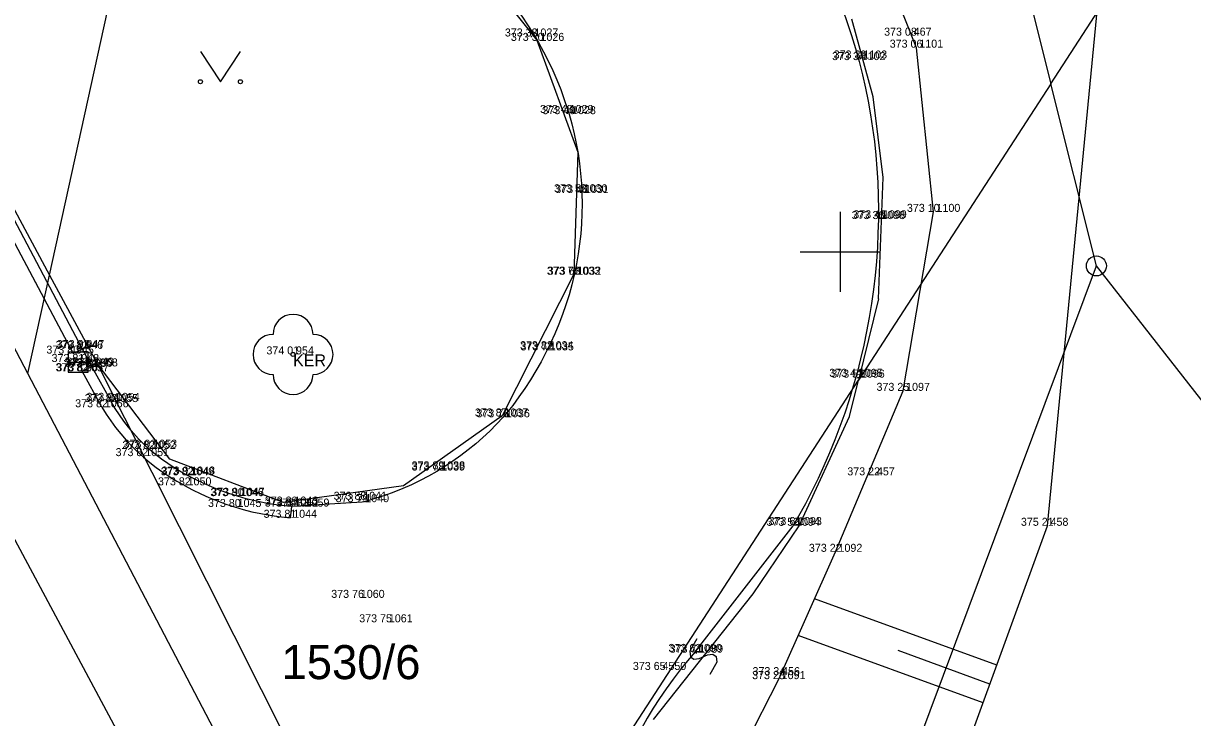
# Model space of a CAD drawing. Extents: x -601196 to -600262, y -1082523 to -1081922.
# Drawn here: x -600520.42 to -600491.19, y -1082211.63 to -1082194.29 of the extents above; entities that cross this region are included whole.
import ezdxf

# ---------------------------------------------------------------- set-up
doc = ezdxf.new("R2010")
doc.units = 0
for name, color, linetype in [('Vrstva 1', 7, 'Continuous'), ('Vrstva 10', 7, 'Continuous'), ('Vrstva 11', 7, 'Continuous'), ('Vrstva 14', 7, 'Continuous'), ('Vrstva 2', 7, 'Continuous'), ('Vrstva 20', 7, 'Continuous'), ('Vrstva 22', 7, 'Continuous'), ('Vrstva 25', 7, 'Continuous'), ('Vrstva 27', 7, 'Continuous'), ('Vrstva 3', 7, 'Continuous'), ('Vrstva 36', 7, 'Continuous'), ('Vrstva 47', 7, 'Continuous'), ('Vrstva 61', 7, 'Continuous'), ('Vrstva 63', 7, 'Continuous')]:
    doc.layers.add(name, color=color, linetype=linetype)

msp = doc.modelspace()

# ---------------------------------------------------------------- linework, layer by layer
at = {"layer": 'Vrstva 1'}
for p, q in [((-600507.72, -1082194.62), (-600507.72, -1082194.62)), ((-600507.57, -1082194.73), (-600507.57, -1082194.73)), ((-600498.24, -1082194.6), (-600498.24, -1082194.6)), ((-600498.1, -1082194.9), (-600498.1, -1082194.9)), ((-600499.54, -1082195.21), (-600499.54, -1082195.21)), ((-600499.5, -1082195.17), (-600499.5, -1082195.17)), ((-600506.84, -1082196.53), (-600506.84, -1082196.53)), ((-600506.78, -1082196.56), (-600506.78, -1082196.56)), ((-600506.49, -1082198.51), (-600506.49, -1082198.51)), ((-600506.46, -1082198.53), (-600506.46, -1082198.53)), ((-600497.67, -1082199), (-600497.67, -1082199)), ((-600499.05, -1082199.18), (-600499.05, -1082199.18)), ((-600499.01, -1082199.16), (-600499.01, -1082199.16)), ((-600506.67, -1082200.57), (-600506.67, -1082200.57)), ((-600506.65, -1082200.57), (-600506.65, -1082200.57)), ((-600519.18, -1082202.54), (-600519.18, -1082202.54)), ((-600518.95, -1082202.42), (-600518.95, -1082202.42)), ((-600518.92, -1082202.4), (-600518.92, -1082202.4)), ((-600513.68, -1082202.56), (-600513.68, -1082202.56)), ((-600507.34, -1082202.43), (-600507.34, -1082202.43)), ((-600507.33, -1082202.46), (-600507.33, -1082202.46)), ((-600519.05, -1082202.75), (-600519.05, -1082202.75)), ((-600518.73, -1082202.86), (-600518.73, -1082202.86)), ((-600518.71, -1082202.87), (-600518.71, -1082202.87)), ((-600518.68, -1082202.84), (-600518.68, -1082202.84)), ((-600518.95, -1082202.98), (-600518.95, -1082202.98)), ((-600518.93, -1082202.98), (-600518.93, -1082202.98)), ((-600499.61, -1082203.12), (-600499.61, -1082203.12)), ((-600499.56, -1082203.14), (-600499.56, -1082203.14)), ((-600498.43, -1082203.47), (-600498.43, -1082203.47)), ((-600518.22, -1082203.75), (-600518.22, -1082203.75)), ((-600518.18, -1082203.72), (-600518.18, -1082203.72)), ((-600518.46, -1082203.88), (-600518.46, -1082203.88)), ((-600508.47, -1082204.11), (-600508.47, -1082204.11)), ((-600508.43, -1082204.13), (-600508.43, -1082204.13)), ((-600517.28, -1082204.92), (-600517.28, -1082204.92)), ((-600517.25, -1082204.89), (-600517.25, -1082204.89)), ((-600517.45, -1082205.1), (-600517.45, -1082205.1)), ((-600510.05, -1082205.43), (-600510.05, -1082205.43)), ((-600510.05, -1082205.46), (-600510.05, -1082205.46)), ((-600516.39, -1082205.83), (-600516.39, -1082205.83)), ((-600516.32, -1082205.58), (-600516.32, -1082205.58)), ((-600516.3, -1082205.56), (-600516.3, -1082205.56)), ((-600499.16, -1082205.58), (-600499.16, -1082205.58)), ((-600515.08, -1082206.1), (-600515.08, -1082206.1)), ((-600515.06, -1082206.09), (-600515.06, -1082206.09)), ((-600515.14, -1082206.37), (-600515.14, -1082206.37)), ((-600513.72, -1082206.31), (-600513.72, -1082206.31)), ((-600513.72, -1082206.36), (-600513.72, -1082206.36)), ((-600513.44, -1082206.36), (-600513.44, -1082206.36)), ((-600512, -1082206.19), (-600512, -1082206.19)), ((-600511.95, -1082206.25), (-600511.95, -1082206.25)), ((-600513.75, -1082206.64), (-600513.75, -1082206.64)), ((-600501.18, -1082206.84), (-600501.18, -1082206.84)), ((-600501.13, -1082206.82), (-600501.13, -1082206.82)), ((-600494.82, -1082206.84), (-600494.82, -1082206.84)), ((-600500.12, -1082207.49), (-600500.12, -1082207.49)), ((-600512.06, -1082208.64), (-600512.06, -1082208.64)), ((-600511.36, -1082209.25), (-600511.36, -1082209.25)), ((-600503.63, -1082209.99), (-600503.63, -1082209.99)), ((-600503.6, -1082210.01), (-600503.6, -1082210.01)), ((-600504.52, -1082210.44), (-600504.52, -1082210.44)), ((-600501.54, -1082210.67), (-600501.54, -1082210.67)), ((-600501.53, -1082210.57), (-600501.53, -1082210.57))]:
    msp.add_line(p, q, dxfattribs=at)
at = {"layer": 'Vrstva 10'}
for p, q in [((-600527.49, -1082186.29), (-600518.95, -1082202.42)), ((-600518.95, -1082202.42), (-600518.71, -1082202.87)), ((-600518.71, -1082202.87), (-600518.22, -1082203.75)), ((-600511.95, -1082206.25), (-600513.72, -1082206.36)), ((-600503.63, -1082209.99), (-600501.18, -1082206.84))]:
    msp.add_line(p, q, dxfattribs=at)
for points in [[(-600500.62, -1082192.4), (-600500.469, -1082192.704), (-600500.326, -1082193.012), (-600500.19, -1082193.323), (-600500.061, -1082193.636), (-600499.94, -1082193.953), (-600499.826, -1082194.273), (-600499.72, -1082194.595), (-600499.621, -1082194.92), (-600499.53, -1082195.247), (-600499.447, -1082195.576), (-600499.371, -1082195.907), (-600499.304, -1082196.239), (-600499.244, -1082196.574), (-600499.192, -1082196.909), (-600499.148, -1082197.245), (-600499.112, -1082197.583), (-600499.084, -1082197.921), (-600499.064, -1082198.26), (-600499.052, -1082198.599), (-600499.048, -1082198.938), (-600499.05, -1082199.18)], [(-600508.79, -1082193.11), (-600508.613, -1082193.3), (-600508.441, -1082193.496), (-600508.276, -1082193.697), (-600508.117, -1082193.903), (-600507.964, -1082194.114), (-600507.818, -1082194.329), (-600507.678, -1082194.549), (-600507.546, -1082194.772), (-600507.42, -1082195), (-600507.301, -1082195.232), (-600507.19, -1082195.467), (-600507.085, -1082195.705), (-600506.989, -1082195.946), (-600506.899, -1082196.191), (-600506.817, -1082196.438), (-600506.78, -1082196.56)], [(-600506.78, -1082196.56), (-600506.713, -1082196.803), (-600506.653, -1082197.048), (-600506.601, -1082197.294), (-600506.557, -1082197.542), (-600506.521, -1082197.792), (-600506.493, -1082198.042), (-600506.472, -1082198.293), (-600506.459, -1082198.544), (-600506.455, -1082198.796), (-600506.458, -1082199.048), (-600506.469, -1082199.299), (-600506.489, -1082199.55), (-600506.516, -1082199.8), (-600506.55, -1082200.049), (-600506.593, -1082200.296), (-600506.644, -1082200.542), (-600506.65, -1082200.57)], [(-600499.05, -1082199.18), (-600499.059, -1082199.533), (-600499.075, -1082199.885), (-600499.1, -1082200.237), (-600499.132, -1082200.589), (-600499.173, -1082200.939), (-600499.221, -1082201.289), (-600499.278, -1082201.637), (-600499.342, -1082201.984), (-600499.414, -1082202.33), (-600499.494, -1082202.674), (-600499.582, -1082203.016), (-600499.677, -1082203.355), (-600499.78, -1082203.693), (-600499.891, -1082204.028), (-600500.009, -1082204.36), (-600500.135, -1082204.69), (-600500.268, -1082205.017), (-600500.409, -1082205.341), (-600500.556, -1082205.661), (-600500.712, -1082205.978), (-600500.874, -1082206.292), (-600501.043, -1082206.601), (-600501.18, -1082206.84)], [(-600506.65, -1082200.57), (-600506.712, -1082200.822), (-600506.782, -1082201.072), (-600506.859, -1082201.319), (-600506.944, -1082201.565), (-600507.037, -1082201.807), (-600507.137, -1082202.047), (-600507.244, -1082202.283), (-600507.358, -1082202.516), (-600507.48, -1082202.746), (-600507.608, -1082202.971), (-600507.744, -1082203.193), (-600507.886, -1082203.41), (-600508.035, -1082203.623), (-600508.19, -1082203.832), (-600508.351, -1082204.035), (-600508.43, -1082204.13)], [(-600516.32, -1082205.58), (-600516.488, -1082205.489), (-600516.653, -1082205.391), (-600516.813, -1082205.286), (-600516.969, -1082205.174), (-600517.12, -1082205.057), (-600517.266, -1082204.932), (-600517.407, -1082204.802), (-600517.542, -1082204.667), (-600517.671, -1082204.525), (-600517.794, -1082204.379), (-600517.911, -1082204.227), (-600518.022, -1082204.071), (-600518.126, -1082203.91), (-600518.22, -1082203.75)], [(-600508.43, -1082204.13), (-600508.593, -1082204.304), (-600508.761, -1082204.473), (-600508.936, -1082204.635), (-600509.115, -1082204.792), (-600509.3, -1082204.943), (-600509.489, -1082205.087), (-600509.684, -1082205.225), (-600509.883, -1082205.357), (-600510.086, -1082205.481), (-600510.293, -1082205.599), (-600510.504, -1082205.71), (-600510.719, -1082205.813), (-600510.937, -1082205.91), (-600511.158, -1082205.999), (-600511.382, -1082206.08), (-600511.609, -1082206.154), (-600511.838, -1082206.221), (-600511.95, -1082206.25)], [(-600513.72, -1082206.36), (-600513.948, -1082206.337), (-600514.175, -1082206.306), (-600514.401, -1082206.267), (-600514.625, -1082206.22), (-600514.848, -1082206.166), (-600515.068, -1082206.104), (-600515.286, -1082206.034), (-600515.502, -1082205.956), (-600515.715, -1082205.871), (-600515.924, -1082205.779), (-600516.131, -1082205.679), (-600516.32, -1082205.58)], [(-600503.63, -1082209.99), (-600503.82, -1082210.212), (-600504.004, -1082210.439), (-600504.181, -1082210.671), (-600504.352, -1082210.908), (-600504.517, -1082211.15), (-600504.675, -1082211.396), (-600504.826, -1082211.646), (-600504.97, -1082211.9), (-600505.108, -1082212.158), (-600505.238, -1082212.42), (-600505.362, -1082212.685), (-600505.478, -1082212.953), (-600505.586, -1082213.225), (-600505.687, -1082213.499), (-600505.781, -1082213.776), (-600505.867, -1082214.055), (-600505.946, -1082214.337), (-600506.016, -1082214.62), (-600506.08, -1082214.906), (-600506.135, -1082215.193), (-600506.15, -1082215.28)]]:
    msp.add_lwpolyline(points, dxfattribs=at)
at = {"layer": 'Vrstva 11'}
for p, q in [((-600527.73, -1082186.43), (-600519.18, -1082202.54)), ((-600519.18, -1082202.54), (-600518.95, -1082202.42)), ((-600518.71, -1082202.87), (-600518.95, -1082202.98)), ((-600518.46, -1082203.88), (-600518.95, -1082202.98)), ((-600513.72, -1082206.36), (-600513.75, -1082206.64))]:
    msp.add_line(p, q, dxfattribs=at)
for points in [[(-600518.46, -1082203.88), (-600518.352, -1082204.053), (-600518.237, -1082204.222), (-600518.115, -1082204.386), (-600517.988, -1082204.545), (-600517.854, -1082204.7), (-600517.714, -1082204.848), (-600517.568, -1082204.992), (-600517.417, -1082205.129), (-600517.261, -1082205.26), (-600517.099, -1082205.386), (-600516.933, -1082205.504), (-600516.762, -1082205.616), (-600516.588, -1082205.722), (-600516.409, -1082205.82), (-600516.39, -1082205.83)], [(-600516.39, -1082205.83), (-600516.191, -1082205.938), (-600515.988, -1082206.038), (-600515.782, -1082206.132), (-600515.572, -1082206.218), (-600515.36, -1082206.297), (-600515.145, -1082206.368), (-600514.928, -1082206.432), (-600514.708, -1082206.488), (-600514.487, -1082206.536), (-600514.264, -1082206.577), (-600514.04, -1082206.61), (-600513.815, -1082206.634), (-600513.75, -1082206.64)]]:
    msp.add_lwpolyline(points, dxfattribs=at)
at = {"layer": 'Vrstva 14'}
for p, q in [((-600498.1, -1082194.9), (-600499.63, -1082191.04)), ((-600494.82, -1082206.84), (-600493.46, -1082192.73)), ((-600497.67, -1082199), (-600498.1, -1082194.9)), ((-600498.43, -1082203.47), (-600497.67, -1082199)), ((-600500.12, -1082207.49), (-600498.43, -1082203.47)), ((-600497.14, -1082213.2), (-600494.82, -1082206.84)), ((-600501.54, -1082210.67), (-600500.12, -1082207.49)), ((-600502.8, -1082213.15), (-600501.54, -1082210.67))]:
    msp.add_line(p, q, dxfattribs=at)
at = {"layer": 'Vrstva 20'}
for p, q in [((-600507.73, -1082194.62), (-600507.71, -1082194.62)), ((-600507.72, -1082194.605), (-600507.72, -1082194.62)), ((-600507.72, -1082194.635), (-600507.72, -1082194.62)), ((-600499.51, -1082195.17), (-600499.49, -1082195.17)), ((-600499.5, -1082195.155), (-600499.5, -1082195.17)), ((-600499.5, -1082195.185), (-600499.5, -1082195.17)), ((-600506.85, -1082196.53), (-600506.83, -1082196.53)), ((-600506.84, -1082196.515), (-600506.84, -1082196.53)), ((-600506.84, -1082196.545), (-600506.84, -1082196.53)), ((-600506.5, -1082198.51), (-600506.48, -1082198.51)), ((-600506.49, -1082198.495), (-600506.49, -1082198.51)), ((-600506.49, -1082198.525), (-600506.49, -1082198.51)), ((-600499.02, -1082199.16), (-600499, -1082199.16)), ((-600499.01, -1082199.145), (-600499.01, -1082199.16)), ((-600499.01, -1082199.175), (-600499.01, -1082199.16)), ((-600506.68, -1082200.57), (-600506.66, -1082200.57)), ((-600506.67, -1082200.555), (-600506.67, -1082200.57)), ((-600506.67, -1082200.585), (-600506.67, -1082200.57)), ((-600518.93, -1082202.4), (-600518.91, -1082202.4)), ((-600518.92, -1082202.385), (-600518.92, -1082202.4)), ((-600518.92, -1082202.415), (-600518.92, -1082202.4)), ((-600507.35, -1082202.43), (-600507.33, -1082202.43)), ((-600507.34, -1082202.415), (-600507.34, -1082202.43)), ((-600507.34, -1082202.445), (-600507.34, -1082202.43)), ((-600518.69, -1082202.84), (-600518.67, -1082202.84)), ((-600518.68, -1082202.825), (-600518.68, -1082202.84)), ((-600518.68, -1082202.855), (-600518.68, -1082202.84)), ((-600499.57, -1082203.14), (-600499.55, -1082203.14)), ((-600499.56, -1082203.125), (-600499.56, -1082203.14)), ((-600499.56, -1082203.155), (-600499.56, -1082203.14)), ((-600518.19, -1082203.72), (-600518.17, -1082203.72)), ((-600518.18, -1082203.705), (-600518.18, -1082203.72)), ((-600518.18, -1082203.735), (-600518.18, -1082203.72)), ((-600508.48, -1082204.11), (-600508.46, -1082204.11)), ((-600508.47, -1082204.095), (-600508.47, -1082204.11)), ((-600508.47, -1082204.125), (-600508.47, -1082204.11)), ((-600517.26, -1082204.89), (-600517.24, -1082204.89)), ((-600517.25, -1082204.875), (-600517.25, -1082204.89)), ((-600517.25, -1082204.905), (-600517.25, -1082204.89)), ((-600516.3, -1082205.545), (-600516.3, -1082205.56)), ((-600510.06, -1082205.43), (-600510.04, -1082205.43)), ((-600510.05, -1082205.415), (-600510.05, -1082205.43)), ((-600510.05, -1082205.445), (-600510.05, -1082205.43)), ((-600516.31, -1082205.56), (-600516.29, -1082205.56)), ((-600516.3, -1082205.575), (-600516.3, -1082205.56)), ((-600515.07, -1082206.09), (-600515.05, -1082206.09)), ((-600515.06, -1082206.075), (-600515.06, -1082206.09)), ((-600515.06, -1082206.105), (-600515.06, -1082206.09)), ((-600513.73, -1082206.31), (-600513.71, -1082206.31)), ((-600513.72, -1082206.295), (-600513.72, -1082206.31)), ((-600513.72, -1082206.325), (-600513.72, -1082206.31)), ((-600512.01, -1082206.19), (-600511.99, -1082206.19)), ((-600512, -1082206.175), (-600512, -1082206.19)), ((-600512, -1082206.205), (-600512, -1082206.19)), ((-600501.14, -1082206.82), (-600501.12, -1082206.82)), ((-600501.13, -1082206.805), (-600501.13, -1082206.82)), ((-600501.13, -1082206.835), (-600501.13, -1082206.82)), ((-600503.61, -1082210.01), (-600503.59, -1082210.01)), ((-600503.6, -1082209.995), (-600503.6, -1082210.01)), ((-600503.6, -1082210.025), (-600503.6, -1082210.01))]:
    msp.add_line(p, q, dxfattribs=at)
at = {"layer": 'Vrstva 22'}
msp.add_circle((-600513.68, -1082202.56), 0.05, dxfattribs=at)
for centre, start, end in [((-600513.68, -1082202.06), 0, 180), ((-600514.18, -1082202.56), 90, 270), ((-600513.18, -1082202.56), 270, 90), ((-600513.68, -1082203.06), 180, 0)]:
    msp.add_arc(centre, 0.5, start, end, dxfattribs=at)
at = {"layer": 'Vrstva 25'}
for p, q in [((-600496.09, -1082210.322), (-600500.643, -1082208.661)), ((-600496.433, -1082211.261), (-600501.052, -1082209.576)), ((-600496.261, -1082210.792), (-600498.554, -1082209.955))]:
    msp.add_line(p, q, dxfattribs=at)
at = {"layer": 'Vrstva 27'}
msp.add_line((-600519.3, -1082202.75), (-600518.8, -1082202.75), dxfattribs=at)
msp.add_lwpolyline([(-600519.3, -1082203), (-600518.8, -1082203), (-600518.8, -1082202.5), (-600519.3, -1082202.5)], close=True, dxfattribs=at)
at = {"layer": 'Vrstva 36'}
for p, q in [((-600515.997, -1082194.999), (-600515.497, -1082195.749)), ((-600515.497, -1082195.749), (-600514.997, -1082194.999))]:
    msp.add_line(p, q, dxfattribs=at)
for centre in [(-600515.997, -1082195.749), (-600514.997, -1082195.749)]:
    msp.add_circle(centre, 0.05, dxfattribs=at)
at = {"layer": 'Vrstva 47'}
for p, q in [((-600537.63, -1082167.37), (-600519.77, -1082200.58)), ((-600501.37, -1082169.29), (-600494.74, -1082195.8)), ((-600494.74, -1082195.8), (-600484.44, -1082179.95)), ((-600519.77, -1082200.58), (-600516.44, -1082185.48)), ((-600520.31, -1082203.04), (-600528.27, -1082187.85)), ((-600517.51, -1082213.01), (-600530.41, -1082188.99)), ((-600509.46, -1082192.34), (-600507.59, -1082194.71)), ((-600499.18, -1082196.13), (-600499.71, -1082194.19)), ((-600507.59, -1082194.71), (-600506.56, -1082197.51)), ((-600494.74, -1082195.8), (-600499.55, -1082203.2)), ((-600493.6, -1082200.35), (-600494.74, -1082195.8)), ((-600498.93, -1082198.14), (-600499.18, -1082196.13)), ((-600506.56, -1082197.51), (-600506.66, -1082200.56)), ((-600499.05, -1082201.17), (-600498.93, -1082198.14)), ((-600520.31, -1082203.04), (-600519.77, -1082200.58)), ((-600519.77, -1082200.58), (-600518.58, -1082202.79)), ((-600506.66, -1082200.56), (-600508.45, -1082204.09)), ((-600500.86, -1082219.77), (-600493.6, -1082200.35)), ((-600453.37, -1082251.69), (-600493.6, -1082200.35)), ((-600499.05, -1082201.17), (-600499.55, -1082203.2)), ((-600516.76, -1082205.18), (-600518.58, -1082202.79)), ((-600518.58, -1082202.79), (-600498.19, -1082243.23)), ((-600492.69, -1082255.78), (-600520.31, -1082203.04)), ((-600507.4, -1082215.29), (-600499.55, -1082203.2)), ((-600499.77, -1082204.11), (-600499.55, -1082203.2)), ((-600508.45, -1082204.09), (-600510.92, -1082205.84)), ((-600501.03, -1082206.84), (-600499.77, -1082204.11)), ((-600513.92, -1082206.26), (-600516.76, -1082205.18)), ((-600510.92, -1082205.84), (-600513.92, -1082206.26)), ((-600502.18, -1082208.54), (-600501.03, -1082206.84)), ((-600504.67, -1082211.68), (-600502.18, -1082208.54)), ((-600503.583, -1082209.665), (-600503.761, -1082209.97)), ((-600503.761, -1082209.97), (-600503.745, -1082210.111)), ((-600503.745, -1082210.111), (-600503.666, -1082210.173)), ((-600503.666, -1082210.173), (-600503.526, -1082210.157)), ((-600503.526, -1082210.157), (-600503.323, -1082210.062)), ((-600503.323, -1082210.062), (-600503.183, -1082210.046)), ((-600503.183, -1082210.046), (-600503.104, -1082210.108)), ((-600503.104, -1082210.108), (-600503.088, -1082210.249)), ((-600503.088, -1082210.249), (-600503.266, -1082210.554))]:
    msp.add_line(p, q, dxfattribs=at)
for radius in [0.25, 0.005]:
    msp.add_circle((-600493.6, -1082200.35), radius, dxfattribs=at)
at = {"layer": 'Vrstva 61'}
for p, q in [((-600500, -1082199), (-600500, -1082201)), ((-600500, -1082199), (-600500, -1082201)), ((-600501, -1082200), (-600499, -1082200)), ((-600501, -1082200), (-600499, -1082200))]:
    msp.add_line(p, q, dxfattribs=at)

# ---------------------------------------------------------------- texts
at = {"layer": 'Vrstva 2'}
for s, p in [(' 1027', (-600507.72, -1082194.62)), (' 467', (-600498.24, -1082194.6)), (' 1026', (-600507.57, -1082194.73)), (' 1101', (-600498.1, -1082194.9)), (' 1102', (-600499.54, -1082195.21)), (' 1103', (-600499.5, -1082195.17)), (' 1029', (-600506.84, -1082196.53)), (' 1028', (-600506.78, -1082196.56)), (' 1030', (-600506.49, -1082198.51)), (' 1031', (-600506.46, -1082198.53)), (' 1100', (-600497.67, -1082199)), (' 1098', (-600499.05, -1082199.18)), (' 1099', (-600499.01, -1082199.16)), (' 1033', (-600506.67, -1082200.57)), (' 1032', (-600506.65, -1082200.57)), (' 946', (-600518.95, -1082202.42)), (' 947', (-600518.92, -1082202.4)), (' 1034', (-600507.34, -1082202.43)), (' 1035', (-600507.33, -1082202.46)), (' 945', (-600519.18, -1082202.54)), (' 948', (-600519.05, -1082202.75)), (' 954', (-600513.68, -1082202.56)), (' 1057', (-600518.95, -1082202.98)), (' 951', (-600518.93, -1082202.98)), (' 1058', (-600518.73, -1082202.86)), (' 950', (-600518.71, -1082202.87)), (' 949', (-600518.68, -1082202.84)), (' 1095', (-600499.61, -1082203.12)), (' 1096', (-600499.56, -1082203.14)), (' 1097', (-600498.43, -1082203.47)), (' 1056', (-600518.46, -1082203.88)), (' 1055', (-600518.22, -1082203.75)), (' 1054', (-600518.18, -1082203.72)), (' 1037', (-600508.47, -1082204.11)), (' 1036', (-600508.43, -1082204.13)), (' 1051', (-600517.45, -1082205.1)), (' 1052', (-600517.28, -1082204.92)), (' 1053', (-600517.25, -1082204.89)), (' 1038', (-600510.05, -1082205.43)), (' 1039', (-600510.05, -1082205.46)), (' 1049', (-600516.32, -1082205.58)), (' 1048', (-600516.3, -1082205.56)), (' 457', (-600499.16, -1082205.58)), (' 1050', (-600516.39, -1082205.83)), (' 1046', (-600515.08, -1082206.1)), (' 1047', (-600515.06, -1082206.09)), (' 1043', (-600513.72, -1082206.31)), (' 1041', (-600512, -1082206.19)), (' 1040', (-600511.95, -1082206.25)), (' 1045', (-600515.14, -1082206.37)), (' 1042', (-600513.72, -1082206.36)), (' 1059', (-600513.44, -1082206.36)), (' 1044', (-600513.75, -1082206.64)), (' 1094', (-600501.18, -1082206.84)), (' 1093', (-600501.13, -1082206.82)), (' 458', (-600494.82, -1082206.84)), (' 1092', (-600500.12, -1082207.49)), (' 1060', (-600512.06, -1082208.64)), (' 1061', (-600511.36, -1082209.25)), (' 1090', (-600503.63, -1082209.99)), (' 1089', (-600503.6, -1082210.01)), (' 4550', (-600504.52, -1082210.44)), (' 456', (-600501.53, -1082210.57)), (' 1091', (-600501.54, -1082210.67))]:
    msp.add_text(s, height=0.2, dxfattribs=at).set_placement(p)
at = {"layer": 'Vrstva 3'}
for s, p in [('373 38 ', (-600508.386, -1082194.62)), ('373 08 ', (-600498.906, -1082194.6)), ('373 30 ', (-600508.236, -1082194.73)), ('373 06 ', (-600498.766, -1082194.9)), ('373 34 ', (-600500.206, -1082195.21)), ('373 39 ', (-600500.166, -1082195.17)), ('373 48 ', (-600507.506, -1082196.53)), ('373 40 ', (-600507.446, -1082196.56)), ('373 58 ', (-600507.156, -1082198.51)), ('373 48 ', (-600507.126, -1082198.53)), ('373 10 ', (-600498.336, -1082199)), ('373 36 ', (-600499.716, -1082199.18)), ('373 45 ', (-600499.676, -1082199.16)), ('373 71 ', (-600507.336, -1082200.57)), ('373 63 ', (-600507.316, -1082200.57)), ('373 81 ', (-600519.616, -1082202.42)), ('373 92 ', (-600519.586, -1082202.4)), ('373 82 ', (-600508.006, -1082202.43)), ('373 72 ', (-600507.996, -1082202.46)), ('373 80 ', (-600519.846, -1082202.54)), ('373 81 ', (-600519.716, -1082202.75)), ('374 01 ', (-600514.346, -1082202.56)), ('373 82 ', (-600519.616, -1082202.98)), ('373 81 ', (-600519.596, -1082202.98)), ('373 84 ', (-600519.396, -1082202.86)), ('373 81 ', (-600519.376, -1082202.87)), ('373 92 ', (-600519.346, -1082202.84)), ('373 44 ', (-600500.276, -1082203.12)), ('373 51 ', (-600500.226, -1082203.14)), ('373 25 ', (-600499.096, -1082203.47)), ('373 82 ', (-600519.126, -1082203.88)), ('373 82 ', (-600518.886, -1082203.75)), ('373 94 ', (-600518.846, -1082203.72)), ('373 87 ', (-600509.136, -1082204.11)), ('373 76 ', (-600509.096, -1082204.13)), ('373 82 ', (-600518.116, -1082205.1)), ('373 82 ', (-600517.946, -1082204.92)), ('373 93 ', (-600517.916, -1082204.89)), ('373 89 ', (-600510.716, -1082205.43)), ('373 78 ', (-600510.716, -1082205.46)), ('373 82 ', (-600516.986, -1082205.58)), ('373 92 ', (-600516.966, -1082205.56)), ('373 22 ', (-600499.826, -1082205.58)), ('373 82 ', (-600517.056, -1082205.83)), ('373 81 ', (-600515.746, -1082206.1)), ('373 90 ', (-600515.726, -1082206.09)), ('373 89 ', (-600514.386, -1082206.31)), ('373 88 ', (-600512.666, -1082206.19)), ('373 79 ', (-600512.616, -1082206.25)), ('373 80 ', (-600515.806, -1082206.37)), ('373 81 ', (-600514.386, -1082206.36)), ('373 83 ', (-600514.106, -1082206.36)), ('373 81 ', (-600514.416, -1082206.64)), ('373 52 ', (-600501.846, -1082206.84)), ('373 61 ', (-600501.796, -1082206.82)), ('375 21 ', (-600495.486, -1082206.84)), ('373 22 ', (-600500.786, -1082207.49)), ('373 76 ', (-600512.726, -1082208.64)), ('373 75 ', (-600512.026, -1082209.25)), ('373 62 ', (-600504.296, -1082209.99)), ('373 71 ', (-600504.266, -1082210.01)), ('373 65 ', (-600505.186, -1082210.44)), ('373 28 ', (-600502.206, -1082210.67)), ('373 34 ', (-600502.196, -1082210.57))]:
    msp.add_text(s, height=0.2, dxfattribs=at).set_placement(p)
at = {"layer": 'Vrstva 47'}
msp.add_text('1530/6', height=0.85, dxfattribs=at).set_placement((-600513.97, -1082210.67))
at = {"layer": 'Vrstva 63'}
msp.add_text('KER', height=0.3, dxfattribs=at).set_placement((-600513.68, -1082202.86))

doc.saveas('drawing.dxf')
